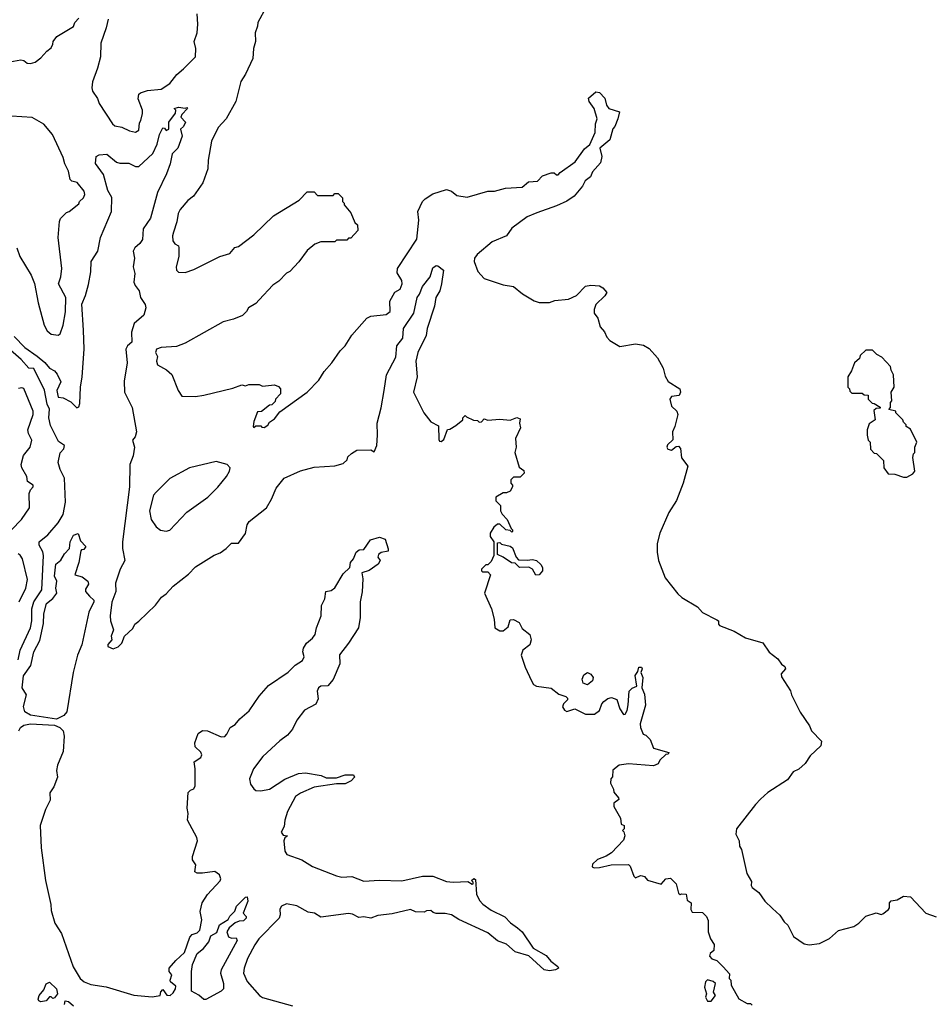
# Model space of a CAD drawing. Extents: x 2210602 to 2357277, y 510288 to 673808.
# Tile 366 of 464: x 2286482 to 2291775, y 630334 to 636062. Entities that reach past the tile are written whole.
import ezdxf

# ---------------------------------------------------------------- set-up
doc = ezdxf.new("R2010")
doc.units = 0

msp = doc.modelspace()

# ---------------------------------------------------------------- linework, layer by layer
at = {"layer": '0CON05XD'}
for points in [[(2287916.7, 636135), (2287867.5, 636045), (2287866.4, 636023.6), (2287851.2, 635985), (2287853.8, 635935), (2287842, 635895), (2287838.8, 635835), (2287796.2, 635745), (2287768.3, 635701.7), (2287739.2, 635585), (2287683.3, 635485), (2287636.2, 635435), (2287598.8, 635355), (2287578.8, 635245), (2287575.8, 635195), (2287546.6, 635113.4), (2287493.9, 635036.1), (2287460.5, 635009.5), (2287415, 634957.5), (2287403.8, 634935), (2287396.2, 634885), (2287376.7, 634825), (2287371.2, 634805), (2287373.3, 634775), (2287385, 634757.5), (2287405.8, 634745.8), (2287408, 634735), (2287406.9, 634685), (2287392.2, 634625), (2287394.4, 634604.4), (2287405, 634593.8), (2287445, 634591.2), (2287495, 634608.8), (2287646.1, 634683.9), (2287705, 634702), (2287733.9, 634736.1), (2287755, 634743.3), (2287845, 634810), (2287959.5, 634920.5), (2288108.3, 635011.7), (2288155, 635060), (2288195, 635060), (2288215, 635040), (2288305, 635040), (2288315, 635050), (2288335, 635050), (2288360, 635025), (2288360, 635005), (2288370, 634995), (2288370, 634985), (2288408.3, 634938.3), (2288431.7, 634881.7), (2288448.3, 634868.3), (2288450, 634835), (2288408.3, 634791.7), (2288395, 634790), (2288385, 634780), (2288325, 634780), (2288315, 634770), (2288235, 634770), (2288200, 634755), (2288155, 634720), (2288106.4, 634653.6), (2288053, 634597), (2288033.6, 634586.4), (2287989.3, 634540.7), (2287955, 634517.5), (2287875, 634432.5), (2287855, 634410), (2287813.3, 634385), (2287802.5, 634365), (2287778.3, 634341.7), (2287725, 634318.8), (2287665, 634303.8), (2287445, 634180), (2287395, 634161.2), (2287305, 634154), (2287277.5, 634145), (2287272.5, 634125), (2287283, 634103), (2287278, 634075), (2287283.8, 634055), (2287335.5, 634025.5), (2287367.3, 633997.3), (2287403.8, 633905), (2287425, 633872.5), (2287505, 633870), (2287553, 633877), (2287721.7, 633918.3), (2287775, 633937.5), (2287795, 633932.5), (2287815, 633940), (2287875, 633940), (2287895, 633930), (2287965, 633937.5), (2287988.3, 633928.3), (2288000, 633915), (2288000, 633885), (2287970, 633855), (2287968.3, 633841.7), (2287948.3, 633821.7), (2287935, 633820), (2287888.3, 633781.7), (2287865, 633780), (2287843.3, 633725), (2287840, 633695), (2287845, 633690), (2287855, 633700), (2287885, 633700), (2287891.7, 633691.7), (2287905, 633690), (2287925, 633702.5), (2287935, 633720), (2287965, 633740), (2287995, 633780), (2288154, 633896), (2288222.5, 633965), (2288253.9, 634016.1), (2288297.5, 634065), (2288346.7, 634135), (2288376.7, 634165), (2288413.9, 634226.1), (2288502.5, 634325), (2288525, 634337.5), (2288613.9, 634346.1), (2288637.5, 634365), (2288636.1, 634423.9), (2288664.2, 634475.8), (2288695.8, 634494.2), (2288706.7, 634525), (2288705.6, 634545), (2288678.8, 634588.8), (2288680, 634615), (2288792.5, 634785), (2288804.4, 634895), (2288798.8, 634945), (2288826.4, 635003.6), (2288840.5, 635019.5), (2288885, 635048.8), (2288965, 635073.3), (2288993.6, 635063.6), (2289025, 635040), (2289085, 635028.8), (2289205, 635063.8), (2289245, 635064), (2289308.3, 635081.7), (2289405, 635087.5), (2289442.3, 635117.7), (2289469.3, 635120.7), (2289495, 635122.5), (2289525, 635153.3), (2289575, 635170), (2289591.7, 635171.7), (2289605, 635160), (2289615, 635160), (2289626.4, 635173.6), (2289715, 635234.2), (2289768.6, 635311.4), (2289798.6, 635335), (2289830.6, 635405), (2289833.3, 635455), (2289841.4, 635485), (2289825.5, 635545.5), (2289796.2, 635585), (2289791.2, 635605), (2289835, 635642.5), (2289855, 635638.8), (2289886.2, 635605), (2289896.2, 635565), (2289910, 635545), (2289972.5, 635525), (2289963.3, 635485), (2289945, 635440), (2289933, 635427), (2289915, 635362.5), (2289858, 635315), (2289870, 635265), (2289861.7, 635228.3), (2289815, 635176.2), (2289802.5, 635147.5), (2289773.3, 635125), (2289756.1, 635093.9), (2289707.5, 635035), (2289665, 635006.7), (2289605, 634978.8), (2289491.7, 634938.3)], [(2286996.2, 636065), (2286985.8, 636014.2), (2286954, 635925), (2286951.2, 635845), (2286935, 635780), (2286905, 635700), (2286902, 635665), (2286906.2, 635645), (2286934.2, 635604.2), (2286944.3, 635574.3), (2287022, 635455), (2287035, 635444.2), (2287076.4, 635436.4), (2287120, 635415), (2287155, 635407.5), (2287175, 635420), (2287178.3, 635461.7), (2287187.5, 635475), (2287196.4, 635516.4), (2287196.7, 635535), (2287171.7, 635601.7), (2287175, 635627.5), (2287185, 635636.7), (2287225, 635650), (2287305, 635656.7), (2287355, 635690), (2287396.5, 635743.5), (2287435, 635776), (2287504, 635845), (2287506.2, 635895), (2287496.7, 635935), (2287514.2, 635985), (2287518, 636035), (2287514, 636095)], [(2286402.9, 635812.9), (2286488, 635828), (2286505, 635823.8), (2286525, 635808.8), (2286545, 635806), (2286572.5, 635815), (2286605, 635840), (2286640.5, 635879.5), (2286665, 635897.5), (2286675, 635920), (2286677.5, 635935), (2286697, 635963), (2286795, 636022.5), (2286803.3, 636045), (2286825, 636070)], [(2286449.3, 634219.3), (2286510.8, 634155), (2286584.4, 634105), (2286627.8, 634067.8), (2286655, 634035.5), (2286685, 634019.1), (2286700.2, 634000.2), (2286721.8, 633955), (2286698.6, 633905), (2286705, 633866.2), (2286735, 633862.9), (2286779.3, 633839.3), (2286815, 633803.8), (2286825, 633810), (2286830.9, 633829.1), (2286835.4, 633925), (2286846, 633985), (2286856, 634145), (2286853.8, 634255), (2286843.1, 634406.9), (2286865, 634456.7), (2286882.3, 634522.3), (2286895.6, 634595), (2286897.5, 634655), (2286937.1, 634715), (2286952.7, 634795), (2287016.7, 634945), (2287017, 635027), (2286995, 635067.5), (2286970.3, 635160.3), (2286923.8, 635225), (2286926.7, 635265), (2286945, 635276.2), (2286989.3, 635279.3), (2287045, 635233.3), (2287065, 635226.7), (2287116.4, 635226.4), (2287155, 635207.5), (2287175, 635207.5), (2287256.6, 635283.4), (2287281.8, 635338.2), (2287295, 635393.3), (2287315, 635432.5), (2287325, 635430), (2287335, 635417.5), (2287350, 635425), (2287350, 635465), (2287388.3, 635518.3), (2287390, 635535), (2287380, 635545), (2287405, 635552.5), (2287445, 635547.5), (2287455, 635550), (2287457.5, 635545), (2287425, 635510), (2287420, 635495), (2287446.7, 635465), (2287435, 635440), (2287417.5, 635425), (2287428, 635385), (2287410, 635335), (2287401.2, 635315), (2287369.2, 635280.8), (2287356.8, 635223.2), (2287335.7, 635165), (2287283, 635057), (2287242.6, 634907.4), (2287201.1, 634845), (2287196, 634784), (2287180.7, 634759.3), (2287152.5, 634735), (2287142.9, 634715), (2287149.1, 634675), (2287142.9, 634625), (2287151.9, 634585), (2287146, 634535), (2287153.8, 634515), (2287177.5, 634485), (2287185.7, 634445), (2287211.2, 634405), (2287215.8, 634385), (2287205, 634343.8), (2287148.8, 634295), (2287132.9, 634245), (2287134.3, 634185), (2287108.8, 634165), (2287098.6, 634145), (2287107.8, 634065), (2287089.7, 633959.7), (2287091.4, 633895), (2287136.5, 633806.5), (2287161.2, 633665), (2287154, 633636), (2287137.5, 633615), (2287150.8, 633575), (2287141.4, 633525), (2287123.1, 633475), (2287120, 633345), (2287079.6, 633025), (2287079.5, 632985), (2287093.6, 632916.4), (2287066.2, 632865), (2287038.6, 632785), (2287040.8, 632735), (2287017, 632673), (2287009.2, 632595), (2287010.8, 632565), (2287027.7, 632512.3), (2287013.3, 632475), (2287017.5, 632455), (2286995, 632427.5), (2286993.8, 632415), (2287025, 632402.5), (2287055, 632413.3), (2287076.2, 632435), (2287092.5, 632475), (2287139.3, 632520.7), (2287152.5, 632545), (2287175, 632562.5), (2287273, 632657), (2287307, 632703), (2287335, 632722.5), (2287375, 632767.5), (2287463.9, 632836.1), (2287505, 632880), (2287613, 632947), (2287648.7, 632961.3), (2287683.3, 632985), (2287713.9, 633016.1), (2287755, 633016.2), (2287795, 633073.8), (2287805.9, 633124.1), (2287816.7, 633143.3), (2287917.4, 633222.6), (2287947.9, 633272.1), (2287973.9, 633336.1), (2288020, 633395), (2288115, 633437.5), (2288195, 633458.8), (2288315, 633467.5), (2288365, 633480), (2288388.3, 633501.7), (2288391.7, 633518.3), (2288411.7, 633538.3), (2288443, 633557), (2288525, 633560), (2288545, 633547.5), (2288559.2, 633585), (2288564.3, 633645.7), (2288561.4, 633715), (2288585.9, 633804.1), (2288602.9, 633905), (2288615.5, 633995), (2288670.9, 634099.1), (2288677.1, 634165), (2288711.1, 634208.9), (2288715.8, 634265), (2288776, 634355), (2288794, 634445), (2288808.8, 634465), (2288825, 634510), (2288871.2, 634565), (2288885, 634617.5), (2288905, 634632.5), (2288915, 634630), (2288947.5, 634605), (2288935.6, 634525), (2288925.7, 634485), (2288902.5, 634445), (2288895.6, 634394.4), (2288852, 634265), (2288846.2, 634225), (2288799.2, 634125), (2288787.1, 634075), (2288795.6, 633985), (2288774.2, 633894.2), (2288833.3, 633775), (2288875, 633723.3), (2288918.3, 633698.3), (2288920.7, 633620.7), (2288925, 633610), (2288935, 633607.5), (2288950.7, 633619.3), (2288971.7, 633678.3), (2288985, 633680), (2289019.3, 633700.7), (2289060, 633735), (2289060, 633745), (2289075, 633760), (2289081.7, 633751.7), (2289123, 633733), (2289145, 633730), (2289155, 633720), (2289168.3, 633721.7), (2289185, 633740), (2289205, 633732.5), (2289275, 633737.5), (2289335, 633732.5), (2289375, 633747.5), (2289395, 633740), (2289390, 633715), (2289397, 633687), (2289367.5, 633625), (2289370, 633575), (2289363.3, 633545), (2289388.3, 633458.3), (2289415, 633440), (2289417, 633423), (2289395, 633400), (2289355, 633400), (2289340, 633385), (2289340, 633365), (2289350, 633355), (2289350, 633345), (2289335, 633320), (2289315, 633310), (2289295, 633310), (2289252.5, 633285), (2289253, 633263), (2289280, 633235), (2289280, 633205), (2289290, 633185), (2289317.5, 633155), (2289341.7, 633101.7), (2289350, 633095), (2289350, 633085), (2289345, 633080), (2289335, 633090), (2289310, 633095), (2289275, 633127.5), (2289263, 633127), (2289240.7, 633109.3), (2289220, 633075), (2289220, 633055), (2289240, 633025), (2289240, 632945), (2289225, 632910), (2289205, 632890), (2289195, 632890), (2289181.7, 632878.3), (2289170, 632865), (2289170, 632855), (2289175, 632850), (2289205, 632850), (2289221.7, 632831.7), (2289187.5, 632725), (2289227.5, 632635), (2289242.5, 632575), (2289247.5, 632525), (2289275, 632507.5), (2289295, 632507.5), (2289325, 632530), (2289335, 632570), (2289355, 632573.3), (2289387.5, 632555), (2289405, 632520), (2289450, 632485), (2289457.5, 632455), (2289450, 632425), (2289410, 632395), (2289400, 632365), (2289422.5, 632295), (2289460, 632215), (2289472.5, 632195), (2289490, 632185), (2289575, 632173.3), (2289619.3, 632139.3), (2289660, 632125), (2289670, 632115), (2289670, 632105), (2289647, 632083), (2289640, 632065), (2289651.2, 632045), (2289665, 632038), (2289713, 632053), (2289775, 632022.5), (2289827, 632023), (2289856.1, 632043.9), (2289868.8, 632081.2), (2289881.2, 632095), (2289905, 632113.8), (2289925, 632118.8), (2289956.7, 632106.7), (2289975, 632052.5), (2289995, 632020), (2290005, 632022.5), (2290016.4, 632043.6), (2290023, 632077), (2290028.8, 632155), (2290045, 632174), (2290072.5, 632185), (2290062.9, 632247.1), (2290078.8, 632271.2), (2290083.8, 632295), (2290100, 632295), (2290103.3, 632285), (2290096.7, 632265), (2290108, 632235), (2290102.5, 632175), (2290118.3, 632138.3), (2290123.8, 632075), (2290093.3, 631965), (2290093.6, 631943.6), (2290110, 631905), (2290125, 631900), (2290150, 631875), (2290170, 631825), (2290258.3, 631798.3), (2290255, 631790), (2290241.7, 631788.3), (2290207.5, 631755), (2290196.4, 631733.6), (2290169.3, 631720.7), (2290025, 631733.3), (2289970, 631725), (2289933, 631697), (2289931.7, 631658.3), (2289922.5, 631645), (2289920.7, 631620.7), (2289937.5, 631585), (2289938.3, 631568.3), (2289966.1, 631536.1), (2289967.5, 631525), (2289940, 631505), (2289940, 631485), (2289977, 631417), (2289981.7, 631381.7), (2290000, 631375), (2290000, 631355), (2289990, 631345), (2289997.5, 631337.5), (2290002.5, 631315), (2289995, 631290), (2289926.2, 631215), (2289895, 631195.8), (2289843.4, 631176.6), (2289815, 631150), (2289813.3, 631135), (2289825, 631128.8), (2289855, 631129.2), (2289924.2, 631145.8), (2290025, 631146.7), (2290035, 631137.5), (2290055, 631080), (2290065, 631070), (2290095, 631083.3), (2290105, 631082), (2290117.3, 631077.3), (2290135, 631056.7), (2290215, 631032.5), (2290242.5, 631065), (2290268.8, 631068.8), (2290302.5, 631035), (2290315, 630980), (2290325, 630972.5), (2290335, 630977.5), (2290360, 630975), (2290365, 630940), (2290390, 630925), (2290387.5, 630885), (2290395, 630870), (2290455, 630868.8), (2290478.8, 630845), (2290488.3, 630821.7), (2290487.5, 630755), (2290502.5, 630715), (2290523, 630683), (2290521.7, 630648.3), (2290500.7, 630629.3), (2290496.7, 630615), (2290509.3, 630599.3), (2290539.3, 630589.3), (2290575, 630552.5)], [(2286466, 634735), (2286482.5, 634685), (2286548, 634575), (2286567.3, 634527.3), (2286588.8, 634415), (2286624.1, 634284.1), (2286641.7, 634251.7), (2286665, 634232.5), (2286705, 634227.5), (2286717.5, 634235), (2286733.8, 634285), (2286747.7, 634362.3), (2286749.6, 634445), (2286707.8, 634525), (2286722, 634565), (2286727.5, 634615), (2286706.2, 634795), (2286713, 634887), (2286720, 634905), (2286755, 634940), (2286770, 634945), (2286825, 634990), (2286830, 635005), (2286853.6, 635026.4), (2286860, 635045), (2286857.5, 635065), (2286816.7, 635115), (2286785, 635123.3), (2286775, 635132.5), (2286765, 635180), (2286743.6, 635223.6), (2286735, 635260), (2286673.6, 635393.6), (2286623, 635453), (2286555, 635492.5), (2286435, 635500)], [(2289491.7, 634938.3), (2289435, 634914.3), (2289345, 634848.5), (2289314.7, 634805.3), (2289231.2, 634768.8), (2289144.6, 634695.4), (2289129.2, 634675), (2289127.1, 634655), (2289147.5, 634597.5), (2289185, 634556.7), (2289295, 634518.8), (2289355, 634510), (2289407.5, 634467.5), (2289475, 634426), (2289505, 634416), (2289565, 634416.2), (2289595, 634428.6), (2289675, 634436), (2289721.7, 634458.3), (2289775, 634512.5), (2289805, 634518), (2289855, 634513.3), (2289875, 634502.5), (2289897.5, 634475), (2289886.7, 634455), (2289834.3, 634405.7), (2289823.8, 634375), (2289823.8, 634355), (2289845.9, 634325.9), (2289860, 634275), (2289885.7, 634245.7), (2289898.8, 634215), (2289915, 634196.2), (2289975, 634161.2), (2290065, 634176.2), (2290111.7, 634168.3), (2290145, 634150), (2290194.1, 634094.1), (2290226.2, 634035), (2290238.3, 633988.3), (2290255, 633957.5), (2290322.5, 633915), (2290326.2, 633895), (2290320, 633875), (2290275, 633870), (2290265.8, 633855), (2290274, 633814), (2290306.2, 633785), (2290311.2, 633765), (2290294, 633695), (2290280, 633665), (2290281.7, 633618.3), (2290251.7, 633588.3), (2290247.5, 633575), (2290253.9, 633563.9), (2290275, 633557.5), (2290301.7, 633578.3), (2290315, 633580), (2290327, 633567), (2290333, 633513), (2290370, 633465), (2290342.5, 633365), (2290303.3, 633265), (2290260, 633195), (2290206.7, 633075), (2290191.2, 633015), (2290191.2, 632965), (2290200, 632915), (2290238.8, 632815), (2290311.7, 632721.7), (2290335, 632701.2), (2290426.1, 632646.1), (2290455, 632612.5), (2290538.3, 632571.7), (2290547.5, 632565), (2290547.5, 632545), (2290555, 632537.5), (2290640, 632505), (2290705, 632466.7), (2290806.1, 632436.1), (2290843.6, 632383.6), (2290893, 632343), (2290915, 632312.5), (2290935, 632300), (2290937.5, 632285), (2290913.3, 632256.7), (2290915, 632240), (2290967, 632157), (2290972.5, 632135), (2291023, 632033), (2291077.5, 631955), (2291090, 631925), (2291147.5, 631865), (2291143, 631837), (2291080.7, 631779.3), (2291052.5, 631735), (2291015, 631702.5), (2290983.6, 631686.4), (2290949.3, 631640.7), (2290835, 631566.7), (2290792.3, 631527.7), (2290762.7, 631497.3), (2290653.8, 631355), (2290650, 631325), (2290668.8, 631285), (2290670, 631255), (2290681.2, 631235), (2290713.8, 631095), (2290739.3, 631049.3), (2290737.5, 631025), (2290743.6, 631013.6), (2290782.5, 630985), (2290817.5, 630935), (2290861.7, 630891.7), (2290905, 630852.5), (2290930, 630815), (2290951.2, 630795), (2290985, 630728.8), (2291046.4, 630686.4), (2291075, 630680), (2291135, 630688.8), (2291195, 630716.7), (2291245.7, 630764.3), (2291335, 630786.2), (2291365, 630806.2), (2291405, 630847.5), (2291465, 630866.2), (2291495, 630856.7), (2291505, 630860), (2291536.7, 630885), (2291542.5, 630895), (2291542.5, 630925), (2291553.6, 630936.4), (2291587, 630943), (2291625, 630962.5), (2291665, 630960), (2291753.9, 630863.9), (2291815, 630844)], [(2286472.1, 632337.9), (2286484.7, 632395.3), (2286545.4, 632525), (2286552.9, 632565), (2286552, 632635), (2286563.4, 632675), (2286610.8, 632745), (2286620.4, 632945), (2286617.2, 632967.2), (2286595.8, 633005), (2286596, 633025), (2286645, 633065.7), (2286705.8, 633134.2), (2286735, 633184), (2286748, 633255), (2286742.8, 633395), (2286717.5, 633445), (2286706.5, 633485), (2286717.5, 633542.5), (2286737.8, 633565), (2286742.5, 633585), (2286708.1, 633608.1), (2286661.1, 633701.1), (2286650.5, 633745), (2286654.4, 633795.6), (2286642.5, 633825), (2286625.9, 633905.9), (2286565, 634032.5), (2286535, 634034.3), (2286490.8, 634085), (2286412, 634152)], [(2291645, 633400), (2291679.3, 633420.7), (2291690, 633435), (2291680, 633515), (2291683, 633537), (2291690, 633545), (2291690, 633575), (2291702.5, 633605), (2291665, 633680), (2291640, 633695), (2291640, 633705), (2291625, 633720), (2291620, 633735), (2291580, 633775), (2291580, 633785), (2291540, 633795), (2291550, 633805), (2291550, 633835), (2291557.5, 633845), (2291552.5, 633895), (2291570, 633925), (2291567.5, 633995), (2291553, 634023), (2291550, 634045), (2291498.3, 634098.3), (2291470, 634115), (2291445, 634140), (2291405, 634140), (2291371.7, 634108.3), (2291368.3, 634091.7), (2291340, 634065), (2291321.7, 634018.3), (2291300, 633985), (2291300, 633925), (2291310, 633915), (2291311.7, 633901.7), (2291325, 633890), (2291385, 633890), (2291395, 633880), (2291418.3, 633878.3), (2291420, 633855), (2291441.7, 633831.7), (2291455, 633830), (2291488.3, 633808.3), (2291488.3, 633801.7), (2291465, 633800), (2291451.7, 633788.3), (2291460, 633735), (2291425, 633710), (2291412.5, 633675), (2291412.5, 633645), (2291420, 633615), (2291430, 633605), (2291433, 633563), (2291455, 633540), (2291468.3, 633538.3), (2291508.3, 633498.3), (2291510, 633455), (2291535, 633420), (2291575, 633417.5), (2291625, 633400), (2291645, 633400)], [(2286433.8, 633095), (2286492.5, 633155), (2286538.3, 633221.7), (2286536, 633305), (2286543.9, 633326.1), (2286560, 633345), (2286560, 633355), (2286527.5, 633375), (2286523.8, 633405), (2286494, 633455), (2286490, 633475), (2286504.1, 633525.9), (2286542.5, 633575), (2286552.5, 633615), (2286532.5, 633655), (2286530, 633675), (2286560, 633765), (2286560, 633785), (2286505, 633916.7), (2286495, 633921.2), (2286475, 633916.9)], [(2287335, 633086.7), (2287355, 633092.5), (2287455, 633197.5), (2287577.5, 633285), (2287635, 633342.5), (2287686.1, 633403.9), (2287702.5, 633435), (2287707.5, 633455), (2287690, 633475), (2287625, 633492.5), (2287470, 633455), (2287356.4, 633393.6), (2287275, 633313.3), (2287261.2, 633295), (2287236.2, 633205), (2287246.2, 633155), (2287275, 633112.5), (2287301.7, 633091.7), (2287335, 633086.7)], [(2286695, 631993.6), (2286545, 632016.2), (2286511.8, 632035), (2286503.9, 632066.1), (2286521.4, 632135), (2286495.6, 632175), (2286503.5, 632245), (2286546.5, 632305), (2286564.5, 632385), (2286599.8, 632450.2), (2286621.1, 632548.9), (2286621.9, 632605), (2286638, 632665), (2286674.4, 632695.6), (2286697.5, 632725), (2286691.2, 632755), (2286697.5, 632795), (2286684.3, 632825), (2286692, 632895), (2286721.7, 632918.3), (2286742.5, 632955), (2286771.2, 632985), (2286776.2, 633025), (2286795, 633063.3), (2286822.5, 633072.5), (2286835, 633030), (2286866.4, 632996.4), (2286855, 632980), (2286841.7, 632978.3), (2286838.3, 632971.7), (2286826.2, 632905), (2286802.5, 632832.5), (2286845, 632820), (2286877.5, 632795), (2286881.7, 632778.3), (2286865, 632750), (2286863.8, 632735), (2286888.1, 632708.1), (2286913.8, 632685), (2286912.5, 632675), (2286884.6, 632615.4), (2286844.2, 632425), (2286817.5, 632365), (2286792.9, 632265), (2286755.6, 632035), (2286738.8, 632015), (2286695, 631993.6)], [(2287762.5, 631995), (2287817.7, 632042.3), (2287875, 632126.7), (2287930.5, 632189.5), (2288045, 632266.7), (2288085, 632306.7), (2288127.5, 632335), (2288136.2, 632355), (2288128.8, 632385), (2288133.3, 632405), (2288150, 632435), (2288186.6, 632463.4), (2288200.6, 632485), (2288208.8, 632525), (2288235.5, 632594.5), (2288238.1, 632655), (2288256.5, 632693.5), (2288263.8, 632735), (2288295, 632741.2), (2288315, 632756.2), (2288365, 632838.8), (2288403.3, 632875), (2288406.7, 632905), (2288423.8, 632926.2), (2288440, 632965), (2288457.5, 632977.5), (2288485, 632980), (2288523, 633037), (2288575, 633051.2), (2288609.3, 633039.3), (2288626.7, 632983.3), (2288625, 632970), (2288585, 632963.3), (2288569.3, 632950.7), (2288566.7, 632935), (2288578.8, 632915), (2288568.6, 632895), (2288515, 632858), (2288472.5, 632845), (2288478.3, 632808.3), (2288475.5, 632734.5), (2288462.5, 632675), (2288463.8, 632585), (2288454.2, 632525), (2288395.6, 632434.4), (2288342, 632368), (2288344.3, 632315), (2288305.7, 632224.3), (2288275, 632187.5), (2288235, 632184.3), (2288220.8, 632175), (2288212.2, 632155), (2288218.3, 632111.7), (2288205, 632080), (2288140, 632045), (2288095, 631986.2), (2288068.5, 631935), (2288040.9, 631899.1), (2287995, 631867.1), (2287897.1, 631775), (2287841.9, 631705), (2287819.2, 631645), (2287824.2, 631615), (2287845, 631587.5), (2287855, 631577.5), (2287885, 631576.7), (2287935, 631585.8), (2288025, 631643.3), (2288103.6, 631676.4), (2288145, 631680), (2288236.1, 631666.1), (2288265, 631652.5), (2288325, 631652.5), (2288375, 631670), (2288425, 631670), (2288430, 631655), (2288410, 631635), (2288375, 631617.5), (2288325, 631617.5), (2288195, 631596.7), (2288115, 631562.5), (2288087, 631543), (2288040.8, 631455), (2288024, 631405), (2288021.2, 631368.8), (2288003.8, 631335), (2288015, 631317.5), (2288040, 631315), (2288025, 631302.5), (2288018.8, 631285), (2288023.8, 631225), (2288036.7, 631205), (2288123.9, 631173.9), (2288186.1, 631136.1), (2288325, 631080.8), (2288355.7, 631074.3), (2288415, 631076.9), (2288485, 631050), (2288575.7, 631055.7), (2288705, 631051.9), (2288825, 631078.8), (2288885, 631080), (2288965, 631049.2), (2289005, 631044.2), (2289088.8, 631048.8), (2289114, 631034), (2289120, 631035), (2289120, 631045), (2289110, 631055), (2289125, 631066.7), (2289135, 631060), (2289140, 630975), (2289157.7, 630937.7), (2289176.8, 630916.8), (2289225, 630881.4), (2289304.1, 630844.1), (2289338.8, 630808.8), (2289379.3, 630779.3), (2289406, 630755), (2289470.3, 630660.3), (2289545, 630618.8), (2289572.5, 630585), (2289612.5, 630555), (2289616.2, 630543.8), (2289600, 630535), (2289565, 630530), (2289533.3, 630535), (2289445, 630616.2), (2289365, 630639.2), (2289314, 630685), (2289263.1, 630703.1), (2289205, 630750.6), (2289037.8, 630827.8), (2288995, 630854.4), (2288957.3, 630862.7), (2288905, 630862.5), (2288887.5, 630867.5), (2288875, 630880), (2288848.3, 630878.3), (2288835, 630870), (2288785, 630872.5), (2288755, 630886.2), (2288649.4, 630860.6), (2288565, 630850), (2288525, 630835.7), (2288485, 630842.5), (2288455, 630839.2), (2288418.3, 630858.3), (2288395, 630862.2), (2288235, 630842), (2288197.5, 630865), (2288160.9, 630870.9), (2288095, 630907.3), (2288035, 630919.5), (2288005.8, 630905), (2287995, 630887.5), (2287997.1, 630855), (2287991.4, 630835), (2287873.8, 630715), (2287849.3, 630680.7), (2287808.3, 630601.7), (2287787.5, 630545), (2287784.2, 630515), (2287805, 630467.5), (2287876.7, 630385), (2287894.5, 630374.5), (2288070, 630325)], [(2289485, 632830), (2289466.4, 632866.4), (2289445, 632877.5), (2289390, 632875), (2289365, 632900), (2289343, 632903), (2289296.1, 632936.1), (2289261.7, 632951.7), (2289261.7, 633018.3), (2289275, 633020), (2289285, 633010), (2289335, 633000), (2289349.3, 632989.3), (2289370, 632935), (2289385, 632920), (2289435, 632917.5), (2289465, 632922.5), (2289490, 632915), (2289515, 632892.5), (2289523.3, 632875), (2289523.3, 632855), (2289505, 632832.5), (2289485, 632830)], [(2286479.2, 632675), (2286518, 632755), (2286528, 632805), (2286498.8, 632925), (2286485, 632947.5), (2286472.5, 632955)], [(2289785, 632191.9), (2289761.5, 632201.5), (2289754.4, 632225), (2289765, 632251.2), (2289785, 632263.8), (2289805, 632254.2), (2289819.4, 632235), (2289815.6, 632215), (2289785, 632191.9)], [(2286477.5, 631925), (2286486.7, 631945), (2286505, 631958.5), (2286545, 631965.4), (2286685, 631958.5), (2286715.3, 631945.3), (2286734.6, 631924.6), (2286740, 631895), (2286734, 631805), (2286700.9, 631725), (2286695.6, 631695), (2286701.4, 631655), (2286681.2, 631598.8), (2286657.1, 631565), (2286658.5, 631521.5), (2286631.8, 631468.2), (2286601.4, 631375), (2286606.9, 631245), (2286632.2, 631055), (2286663.8, 630915), (2286665, 630880), (2286686, 630806), (2286725, 630746.7), (2286793.3, 630553.3), (2286833.9, 630483.9), (2286856.2, 630465), (2286895, 630450), (2286985, 630436.2), (2287145, 630388.5), (2287252.5, 630377.5), (2287300, 630385), (2287303, 630407), (2287315, 630420), (2287338.3, 630388.3), (2287357.5, 630385), (2287375, 630401.2), (2287388.9, 630425), (2287390.8, 630440.8), (2287360, 630465), (2287356.7, 630475), (2287366.2, 630505), (2287357.1, 630517.1), (2287351.2, 630525), (2287352.5, 630545), (2287390.2, 630589.8), (2287441.5, 630635), (2287471.2, 630725), (2287485, 630741.2), (2287515, 630750), (2287529.5, 630765), (2287542.5, 630825), (2287532.5, 630875), (2287543.3, 630925), (2287575, 630972.5), (2287648.3, 631051.7), (2287652.5, 631065), (2287645, 631087.5), (2287616.4, 631106.4), (2287545, 631097.5), (2287515, 631097.5), (2287500, 631105), (2287506, 631145), (2287487.5, 631175), (2287487.5, 631195), (2287516.7, 631285), (2287512.5, 631305), (2287457.5, 631405), (2287462.5, 631445), (2287456.7, 631475), (2287463, 631567), (2287475, 631580), (2287495, 631587.5), (2287503.3, 631605), (2287503.3, 631705), (2287497.5, 631745), (2287535, 631770), (2287542, 631785), (2287535, 631801.2), (2287501.9, 631831.9), (2287500.8, 631855), (2287520.3, 631909.7), (2287545, 631928), (2287575, 631924.6), (2287655, 631890), (2287675, 631892), (2287688, 631905), (2287707.5, 631945), (2287735, 631962.5), (2287762.5, 631995)], [(2287565, 630361.5), (2287552.7, 630362.7), (2287525, 630386.9), (2287481.7, 630411.7), (2287480.6, 630525), (2287488.1, 630565), (2287515, 630630), (2287551.9, 630658.1), (2287582.3, 630697.7), (2287595, 630732.5), (2287628.3, 630751.7), (2287645, 630796.2), (2287695, 630827.5), (2287705, 630847.5), (2287733.6, 630876.4), (2287743.8, 630905), (2287795, 630957.5), (2287805, 630960), (2287810, 630935), (2287782.5, 630865), (2287800, 630845), (2287800, 630835), (2287785, 630820), (2287758.3, 630818.3), (2287735, 630807.5), (2287700.5, 630779.5), (2287686.2, 630755), (2287695.9, 630725.9), (2287715, 630718.8), (2287741.7, 630721.7), (2287746.4, 630706.4), (2287653.8, 630535), (2287650, 630515), (2287667.5, 630455), (2287667.1, 630425), (2287655, 630410), (2287565, 630361.5)], [(2290575, 630552.5), (2290611.7, 630511.7), (2290610, 630485), (2290620, 630475), (2290622.5, 630445), (2290667, 630367), (2290715, 630340), (2290735, 630340), (2290745, 630330)], [(2286605, 630348.8), (2286594, 630354), (2286588.8, 630365), (2286596, 630385), (2286622, 630418), (2286635, 630454), (2286655, 630462.5), (2286695.5, 630425), (2286700.8, 630395), (2286685, 630372.5), (2286675, 630367.5), (2286665, 630377.5), (2286655, 630377.5), (2286635, 630353.8), (2286605, 630348.8)], [(2290505, 630352.5), (2290530, 630385), (2290520, 630405), (2290530, 630455), (2290517, 630467), (2290485, 630477.5), (2290472.5, 630465), (2290467.5, 630435), (2290477.5, 630395), (2290473.3, 630375), (2290485, 630352.5), (2290505, 630352.5)], [(2286742.4, 630332.4), (2286746, 630354), (2286765, 630351.4), (2286795, 630325.6)]]:
    msp.add_lwpolyline(points, dxfattribs=at)

doc.saveas('drawing.dxf')
